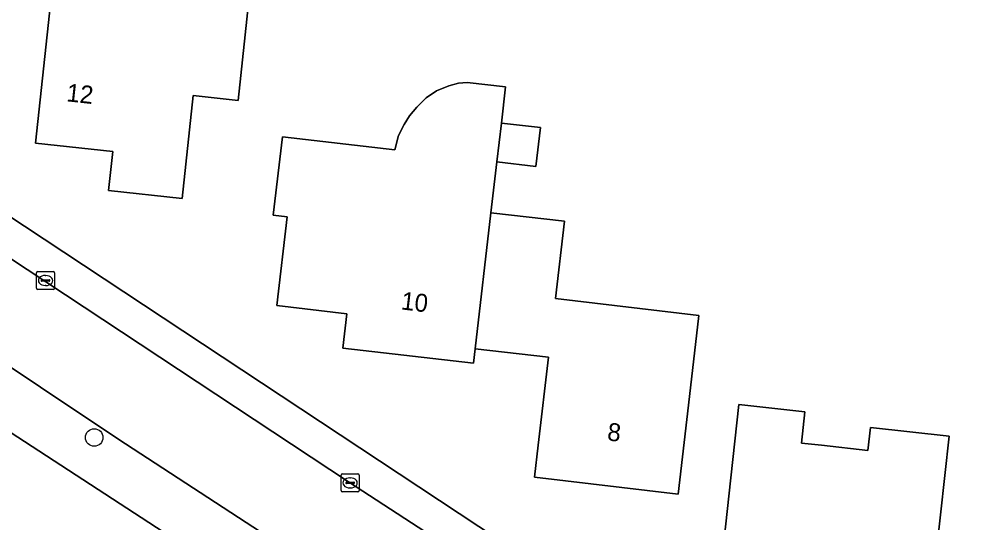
# Model space of a CAD drawing. Extents: x 162396 to 163643, y 386452 to 387406.
# Drawn here: x 162955.2 to 163008.7, y 386840.2 to 386868.4 of the extents above; entities that cross this region are included whole.
import ezdxf

# ---------------------------------------------------------------- set-up
doc = ezdxf.new("R2010")
doc.units = 0
for name, color, linetype in [('IMGEO_Boom', 7, 'Continuous'), ('IMGEO_Erf', 7, 'Continuous'), ('IMGEO_Kolk', 7, 'Continuous'), ('IMGEO_Pand', 7, 'Continuous'), ('IMGEO_Pand_nummerreeks', 7, 'Continuous'), ('IMGEO_Parkeervlak_open', 7, 'Continuous'), ('IMGEO_Rijbaan_lokaal_open', 7, 'Continuous'), ('IMGEO_Voetpad_open', 7, 'Continuous')]:
    doc.layers.add(name, color=color, linetype=linetype)

msp = doc.modelspace()

# ---------------------------------------------------------------- linework, layer by layer
at = {"layer": 'IMGEO_Boom'}
msp.add_circle((162959.353, 386844.985), 0.489, dxfattribs=at)
at = {"layer": 'IMGEO_Erf'}
for points in [[(162967.396, 386863.816), (162964.887, 386864.086), (162964.269, 386858.339), (162960.157, 386858.782), (162960.391, 386860.951), (162956.074, 386861.416), (162957.25, 386872.341), (162962.832, 386871.74), (162962.944, 386872.782), (162968.298, 386872.206), (162968.036, 386869.768)], [(162992.572, 386846.79), (162991.993, 386841.823), (162983.959, 386842.76), (162984.168, 386844.548), (162984.741, 386849.463), (162980.651, 386849.94), (162980.557, 386849.129), (162973.258, 386849.981), (162973.481, 386851.893), (162969.553, 386852.351), (162970.132, 386857.311), (162969.36, 386857.4), (162969.871, 386861.777), (162976.149, 386861.045), (162976.353, 386861.862), (162976.686, 386862.461), (162976.968, 386862.96), (162977.384, 386863.442), (162977.916, 386863.958), (162978.481, 386864.341), (162979.179, 386864.623), (162979.711, 386864.773), (162980.201, 386864.815), (162982.347, 386864.564), (162982.113, 386862.549), (162984.299, 386862.295), (162984.048, 386860.128), (162981.862, 386860.382), (162981.679, 386858.808), (162981.532, 386857.542), (162985.643, 386857.062), (162985.139, 386852.743), (162993.157, 386851.808)], [(163007.138, 386845.066), (163006.411, 386838.464), (163005.864, 386833.494), (163001.392, 386833.986), (163001.165, 386835.971), (163000, 386836.099), (162994.283, 386836.729), (162994.83, 386841.699), (162995.395, 386846.828), (162999.076, 386846.423), (162998.883, 386844.67), (163000, 386844.547), (163002.604, 386844.26), (163002.746, 386845.55)]]:
    msp.add_lwpolyline(points, close=True, dxfattribs=at)
for points in [[(162946.556, 386862.969), (162949.934, 386860.424), (162987.453, 386835.647), (162991.369, 386833.385), (163000, 386829.829), (163008.342, 386828.004), (163031.625, 386825.406)], [(162983.26, 386826.659), (162939.497, 386855.132), (162935.841, 386824.556), (162935.369, 386820.614), (162931.696, 386789.898), (162994.075, 386750), (163000, 386746.21), (163010.632, 386739.479), (163010.94, 386739.303), (163011.262, 386739.156), (163011.596, 386739.037), (163011.94, 386738.949), (163012.29, 386738.893), (163012.643, 386738.867), (163012.998, 386738.873), (163013.35, 386738.911), (163013.698, 386738.981), (163014.038, 386739.081), (163014.368, 386739.211), (163014.685, 386739.37), (163014.944, 386739.528), (163030.691, 386750), (163094.938, 386792.726)]]:
    msp.add_lwpolyline(points, dxfattribs=at)
at = {"layer": 'IMGEO_Kolk'}
for p, q in [((162956.129, 386853.328), (162956.129, 386854.18)), ((162956.204, 386854.254), (162957.056, 386854.254)), ((162957.13, 386854.18), (162957.13, 386853.328)), ((162956.388, 386853.748), (162956.388, 386853.76)), ((162956.826, 386853.711), (162956.428, 386853.711)), ((162956.431, 386853.797), (162956.829, 386853.797)), ((162956.617, 386854.034), (162956.642, 386854.034)), ((162956.872, 386853.76), (162956.872, 386853.748)), ((162957.056, 386853.254), (162956.204, 386853.254)), ((162956.64, 386853.474), (162956.615, 386853.474)), ((162973.157, 386842.025), (162973.157, 386842.877)), ((162973.232, 386842.951), (162974.084, 386842.951)), ((162974.158, 386842.877), (162974.158, 386842.025)), ((162973.416, 386842.445), (162973.416, 386842.457)), ((162973.854, 386842.408), (162973.456, 386842.408)), ((162973.459, 386842.494), (162973.857, 386842.494)), ((162973.645, 386842.731), (162973.67, 386842.731)), ((162973.9, 386842.457), (162973.9, 386842.445)), ((162974.084, 386841.951), (162973.232, 386841.951)), ((162973.668, 386842.171), (162973.643, 386842.171))]:
    msp.add_line(p, q, dxfattribs=at)
for points in [[(162956.129, 386853.328), (162956.129, 386854.18)], [(162956.204, 386854.254), (162957.056, 386854.254)], [(162957.13, 386854.18), (162957.13, 386853.328)], [(162957.056, 386853.254), (162956.204, 386853.254)], [(162973.157, 386842.025), (162973.157, 386842.877)], [(162973.232, 386842.951), (162974.084, 386842.951)], [(162974.158, 386842.877), (162974.158, 386842.025)], [(162974.084, 386841.951), (162973.232, 386841.951)]]:
    msp.add_lwpolyline(points, dxfattribs=at)
for centre, radius, start, end in [((162956.206, 386854.178), 0.0765, 91.552, 178.448), ((162956.206, 386854.178), 0.0765, 91.552, 178.448), ((162957.054, 386854.178), 0.0765, 1.552, 88.448), ((162957.054, 386854.178), 0.0765, 1.552, 88.448), ((162956.428, 386853.757), 0.0403, 85.8775, 175.7526), ((162956.425, 386853.747), 0.0366, 178.938, 274.7102), ((162956.829, 386853.754), 0.043, 264.8664, 352.4533), ((162956.833, 386853.759), 0.0386, 1.7309, 96.639), ((162956.206, 386853.33), 0.0765, 181.552, 268.448), ((162956.206, 386853.33), 0.0765, 181.552, 268.448), ((162957.054, 386853.33), 0.0765, 271.552, 358.448), ((162957.054, 386853.33), 0.0765, 271.552, 358.448), ((162973.234, 386842.875), 0.0765, 91.552, 178.448), ((162973.234, 386842.875), 0.0765, 91.552, 178.448), ((162974.082, 386842.875), 0.0765, 1.552, 88.448), ((162974.082, 386842.875), 0.0765, 1.552, 88.448), ((162973.456, 386842.454), 0.0403, 85.8775, 175.7526), ((162973.453, 386842.444), 0.0366, 178.938, 274.7102), ((162973.857, 386842.451), 0.043, 264.8664, 352.4533), ((162973.861, 386842.456), 0.0386, 1.7309, 96.639), ((162973.234, 386842.027), 0.0765, 181.552, 268.448), ((162973.234, 386842.027), 0.0765, 181.552, 268.448), ((162974.082, 386842.027), 0.0765, 271.552, 358.448), ((162974.082, 386842.027), 0.0765, 271.552, 358.448)]:
    msp.add_arc(centre, radius, start, end, dxfattribs=at)
for centre, major_axis, ratio, start_param, end_param in [((162956.616, 386853.754), (-0.387, 0.002), 0.722429, 4.712389, 7.853982), ((162956.641, 386853.754), (-0.39, 0.002), 0.717154, 1.570796, 4.712389), ((162973.644, 386842.451), (-0.387, 0.002), 0.722429, 4.712389, 7.853982), ((162973.669, 386842.451), (-0.39, 0.002), 0.717154, 1.570796, 4.712389)]:
    msp.add_ellipse(centre, major_axis=major_axis, ratio=ratio, start_param=start_param, end_param=end_param, dxfattribs=at)
at = {"layer": 'IMGEO_Pand'}
for points in [[(162957.25, 386872.341), (162956.074, 386861.416), (162960.391, 386860.951), (162960.157, 386858.782), (162964.269, 386858.339), (162964.887, 386864.086), (162967.396, 386863.816), (162968.036, 386869.768), (162968.298, 386872.206), (162962.944, 386872.782), (162962.832, 386871.74)], [(162981.679, 386858.808), (162981.862, 386860.382), (162982.113, 386862.549), (162982.347, 386864.564), (162980.201, 386864.815), (162979.711, 386864.773), (162979.179, 386864.623), (162978.481, 386864.341), (162977.916, 386863.958), (162977.384, 386863.442), (162976.968, 386862.96), (162976.686, 386862.461), (162976.353, 386861.862), (162976.149, 386861.045), (162969.871, 386861.777), (162969.36, 386857.4), (162970.132, 386857.311), (162969.553, 386852.351), (162973.481, 386851.893), (162973.258, 386849.981), (162980.557, 386849.129), (162980.651, 386849.94), (162981.532, 386857.542)], [(162982.113, 386862.549), (162981.862, 386860.382), (162984.048, 386860.128), (162984.299, 386862.295)], [(162980.651, 386849.94), (162984.741, 386849.463), (162984.168, 386844.548), (162983.959, 386842.76), (162991.993, 386841.823), (162992.572, 386846.79), (162993.157, 386851.808), (162985.139, 386852.743), (162985.643, 386857.062), (162981.532, 386857.542)], [(163007.138, 386845.066), (163002.746, 386845.55), (163002.604, 386844.26), (163000, 386844.547), (162998.883, 386844.67), (162999.076, 386846.423), (162995.395, 386846.828), (162994.83, 386841.699), (162994.283, 386836.729), (163000, 386836.099), (163001.165, 386835.971), (163001.392, 386833.986), (163005.864, 386833.494), (163006.411, 386838.464)]]:
    msp.add_lwpolyline(points, close=True, dxfattribs=at)
at = {"layer": 'IMGEO_Parkeervlak_open'}
for points in [[(162946.079, 386860.649), (162973.567, 386842.509), (162986.474, 386834.111), (162990.37, 386831.778), (162999.094, 386828.09), (163000, 386827.886), (163007.424, 386826.218), (163030.795, 386823.548)], [(163031.625, 386825.406), (163008.342, 386828.004), (163000, 386829.829), (162991.369, 386833.385), (162987.453, 386835.647), (162949.934, 386860.424)]]:
    msp.add_lwpolyline(points, dxfattribs=at)
at = {"layer": 'IMGEO_Rijbaan_lokaal_open'}
for points in [[(163030.795, 386823.548), (163007.424, 386826.218), (163000, 386827.886), (162999.094, 386828.09), (162990.37, 386831.778), (162986.474, 386834.111), (162973.567, 386842.509), (162946.079, 386860.649), (162945.809, 386860.764)], [(162941.868, 386857.301), (162948.497, 386852.867), (162952.017, 386850.682), (162960.676, 386844.902), (162969.499, 386839.152), (162983.289, 386830.03), (162986.906, 386827.823), (162989.979, 386826.272)]]:
    msp.add_lwpolyline(points, dxfattribs=at)
at = {"layer": 'IMGEO_Voetpad_open'}
for points in [[(162936.953, 386857.379), (162939.497, 386855.132), (162983.26, 386826.659)], [(162989.979, 386826.272), (162986.906, 386827.823), (162983.289, 386830.03), (162969.499, 386839.152), (162960.676, 386844.902), (162952.017, 386850.682), (162948.497, 386852.867), (162941.868, 386857.301), (162941.199, 386856.421)]]:
    msp.add_lwpolyline(points, dxfattribs=at)

# ---------------------------------------------------------------- texts
at = {"layer": 'IMGEO_Pand_nummerreeks'}
for s, rotation, p in [('12', 353.8522, (162957.769, 386863.768)), ('10', 353.3422, (162976.472, 386852.142)), ('8', 353.3477, (162987.998, 386844.826))]:
    msp.add_text(s, height=1, rotation=rotation, dxfattribs=at).set_placement(p)

doc.saveas('drawing.dxf')
